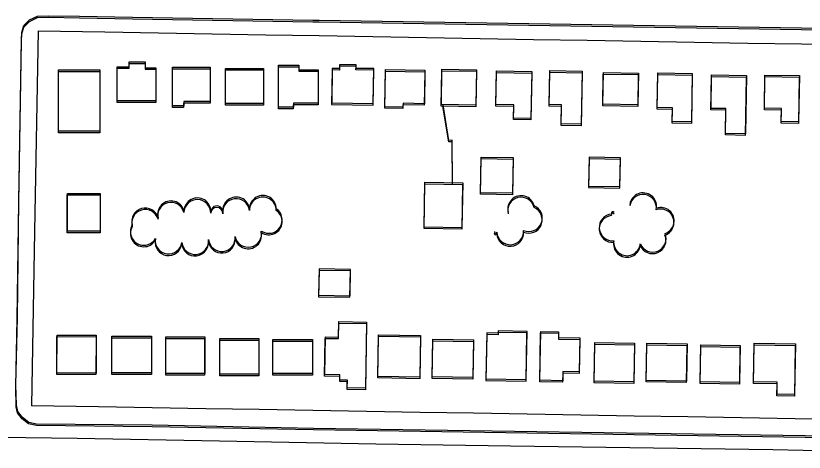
# Model space of a CAD drawing. Extents: x -25029 to 2274964, y -81170 to 687028.
# Drawn here: x 7512 to 8100, y -67052 to -66726 of the extents above; entities that cross this region are included whole.
import ezdxf

# ---------------------------------------------------------------- set-up
doc = ezdxf.new("R2010")
doc.units = 0
for name, color, linetype in [('81911BEA - RW_X_Fee_RW', 7, 'Continuous'), ('BLDG', 7, 'Continuous'), ('GE_X_CL_2000', 7, 'Continuous'), ('ROAD', 7, 'Continuous'), ('TREES', 7, 'Continuous'), ('WALL', 7, 'Continuous')]:
    doc.layers.add(name, color=color, linetype=linetype)

msp = doc.modelspace()

# ---------------------------------------------------------------- linework, layer by layer
at = {"layer": '81911BEA - RW_X_Fee_RW'}
for points in [[(7528.4, -66737.33), (7525.83, -66887.31), (7523.6, -67017.29)], [(7528.4, -66737.33), (7578.4, -66738.18), (7618.39, -66738.87), (7658.39, -66739.56), (7698.38, -66740.24), (7738.38, -66740.93), (7778.37, -66741.61), (7818.37, -66742.3), (7858.36, -66742.99), (7898.36, -66743.67), (7938.35, -66744.36), (7978.35, -66745.04), (8018.34, -66745.73), (8058.34, -66746.42), (8098.33, -66747.1), (8138.33, -66747.79)], [(8133.53, -67027.75), (8093.53, -67027.06), (8053.54, -67026.38), (8013.54, -67025.69), (7973.55, -67025), (7933.55, -67024.32), (7893.56, -67023.63), (7853.56, -67022.95), (7813.57, -67022.26), (7773.57, -67021.57), (7733.58, -67020.89), (7693.58, -67020.2), (7653.59, -67019.52), (7613.59, -67018.83), (7573.6, -67018.14), (7523.6, -67017.29)]]:
    msp.add_lwpolyline(points, dxfattribs=at)
at = {"layer": 'BLDG'}
for points in [[(7587.53, -66765.24), (7596.35, -66765.24), (7596.35, -66761.67), (7608.36, -66761.67), (7608.36, -66766.07), (7616.31, -66766.07), (7616.31, -66790.76), (7587.53, -66790.76)], [(7587.58, -66764.1), (7596.4, -66764.1), (7596.4, -66760.53), (7608.41, -66760.53), (7608.41, -66764.93), (7616.36, -66764.92), (7616.36, -66789.61), (7587.58, -66789.62)], [(7656.97, -66790.22), (7637.14, -66790.22), (7637.14, -66793.4), (7628.82, -66793.4), (7628.82, -66764.56), (7656.97, -66764.56)], [(7723.01, -66764.21), (7723.01, -66767.55), (7737.52, -66767.55), (7737.52, -66792.57), (7718.97, -66792.57), (7718.97, -66795.53), (7707.84, -66795.53), (7707.84, -66764.21)], [(7723.06, -66763.05), (7723.06, -66766.39), (7737.57, -66766.39), (7737.57, -66791.41), (7719.02, -66791.41), (7719.02, -66794.37), (7707.89, -66794.37), (7707.89, -66763.05)], [(7778.62, -66792.79), (7779.07, -66766.74), (7765.78, -66766.51), (7765.83, -66763.98), (7753.48, -66763.77), (7753.43, -66766.59), (7748.05, -66766.49), (7747.6, -66792.25)], [(7778.67, -66791.62), (7779.12, -66765.57), (7765.83, -66765.35), (7765.88, -66762.82), (7753.53, -66762.61), (7753.48, -66765.43), (7748.1, -66765.33), (7747.65, -66791.09)], [(7574.5, -66767.62), (7574.5, -66813.38), (7543.71, -66813.38), (7543.71, -66767.62)], [(7574.55, -66766.48), (7574.55, -66812.24), (7543.76, -66812.24), (7543.76, -66766.48)], [(7656.92, -66791.37), (7637.09, -66791.37), (7637.09, -66794.55), (7628.77, -66794.55), (7628.77, -66765.71), (7656.92, -66765.71)], [(7696.77, -66792.75), (7668.41, -66792.75), (7668.41, -66766.52), (7696.77, -66766.52)], [(7696.82, -66791.59), (7668.46, -66791.6), (7668.46, -66765.37), (7696.82, -66765.36)], [(7817.18, -66767.89), (7816.75, -66792.9), (7800.86, -66792.63), (7800.81, -66795.43), (7787.36, -66795.2), (7787.84, -66767.38)], [(7817.23, -66766.72), (7816.8, -66791.73), (7800.91, -66791.46), (7800.86, -66794.26), (7787.41, -66794.03), (7787.89, -66766.21)], [(7855.72, -66767.56), (7855.26, -66794.06), (7829.47, -66793.61), (7829.92, -66767.11)], [(7855.77, -66766.38), (7855.31, -66792.88), (7829.52, -66792.44), (7829.97, -66765.94)], [(7896.94, -66768.93), (7896.34, -66803.87), (7883.42, -66803.64), (7883.59, -66793.77), (7870.17, -66793.54), (7870.61, -66768.47)], [(7896.99, -66767.75), (7896.39, -66802.69), (7883.47, -66802.46), (7883.64, -66792.59), (7870.22, -66792.36), (7870.66, -66767.29)], [(7934.58, -66768.67), (7933.89, -66808.18), (7919.01, -66807.92), (7919.26, -66793.73), (7910.02, -66793.57), (7910.46, -66768.25)], [(7934.63, -66767.49), (7933.94, -66807), (7919.06, -66806.74), (7919.31, -66792.55), (7910.07, -66792.39), (7910.51, -66767.07)], [(7976.55, -66770.04), (7976.14, -66793.8), (7949.98, -66793.35), (7950.39, -66769.59)], [(7976.6, -66768.85), (7976.19, -66792.61), (7950.03, -66792.16), (7950.44, -66768.4)], [(8016.74, -66770.33), (8016.12, -66806.5), (8001.88, -66806.26), (8002.06, -66796.07), (7990.58, -66795.87), (7991.03, -66769.89)], [(8016.79, -66769.14), (8016.17, -66805.31), (8001.93, -66805.07), (8002.11, -66794.88), (7990.63, -66794.68), (7991.08, -66768.7)], [(8057.21, -66770.63), (8056.46, -66814.18), (8041.62, -66813.92), (8041.94, -66795.4), (8030.83, -66795.21), (8031.26, -66770.18)], [(8096.75, -66770.78), (8096.16, -66805.25), (8083.23, -66805.03), (8083.4, -66795.27), (8070.67, -66795.05), (8071.1, -66770.34)], [(8057.16, -66771.83), (8056.41, -66815.38), (8041.57, -66815.12), (8041.89, -66796.6), (8030.78, -66796.41), (8031.21, -66771.38)], [(8096.7, -66771.98), (8096.11, -66806.45), (8083.18, -66806.23), (8083.35, -66796.47), (8070.62, -66796.25), (8071.05, -66771.54)], [(7882.99, -66833.21), (7882.51, -66859.84), (7858.76, -66859.41), (7859.24, -66832.78)], [(7883.04, -66832.03), (7882.57, -66858.66), (7858.82, -66858.23), (7859.29, -66831.6)], [(7939.38, -66854.45), (7962.8, -66854.87), (7963.19, -66833.35), (7939.77, -66832.92)], [(7939.44, -66853.26), (7962.86, -66853.68), (7963.24, -66832.16), (7939.82, -66831.73)], [(7845.4, -66852.12), (7844.8, -66885.54), (7816.58, -66885.03), (7817.18, -66851.61)], [(7845.46, -66850.95), (7844.86, -66884.37), (7816.64, -66883.86), (7817.24, -66850.44)], [(7574.92, -66858.71), (7574.92, -66886.96), (7550.3, -66886.96), (7550.3, -66858.71)], [(7574.86, -66859.85), (7574.86, -66888.1), (7550.24, -66888.1), (7550.24, -66859.85)], [(7737.82, -66935.92), (7761.29, -66936.34), (7761.65, -66916.69), (7738.17, -66916.26)], [(7737.89, -66934.76), (7761.36, -66935.18), (7761.71, -66915.53), (7738.23, -66915.1)], [(7752.73, -66967.18), (7752.93, -66955.67), (7773.67, -66956.03), (7772.82, -67005.44), (7759.17, -67005.2), (7759.27, -66999.31), (7753.7, -66999.21), (7753.77, -66995.45), (7742.37, -66995.25), (7742.86, -66967.01)], [(7752.8, -66966.02), (7753, -66954.51), (7773.74, -66954.86), (7772.9, -67004.28), (7759.25, -67004.04), (7759.34, -66998.15), (7753.77, -66998.05), (7753.84, -66994.29), (7742.44, -66994.09), (7742.93, -66965.85)], [(7571.76, -66992.91), (7542.49, -66992.79), (7542.61, -66964.59), (7571.88, -66964.71)], [(7814.04, -66964.82), (7813.51, -66995.96), (7782.15, -66995.42), (7782.69, -66964.28)], [(7871.89, -66962.63), (7871.86, -66964.33), (7863.35, -66964.18), (7862.76, -66998.47), (7892.75, -66998.99), (7893.37, -66963)], [(7871.96, -66961.45), (7871.93, -66963.15), (7863.42, -66963), (7862.83, -66997.29), (7892.82, -66997.81), (7893.44, -66961.82)], [(7916.92, -66963.23), (7916.85, -66967.56), (7932.76, -66967.83), (7932.32, -66993.18), (7920.12, -66992.97), (7920.01, -66999.8), (7902.95, -66999.5), (7903.58, -66963)], [(7916.99, -66962.05), (7916.92, -66966.38), (7932.83, -66966.65), (7932.39, -66992), (7920.19, -66991.79), (7920.08, -66998.62), (7903.02, -66998.32), (7903.65, -66961.82)], [(7571.69, -66994.05), (7542.42, -66993.93), (7542.54, -66965.73), (7571.81, -66965.85)], [(7613.14, -66993.89), (7583.48, -66993.89), (7583.48, -66966.57), (7613.14, -66966.57)], [(7613.21, -66992.74), (7583.55, -66992.75), (7583.55, -66965.43), (7613.21, -66965.42)], [(7652.75, -66994.46), (7623.77, -66994.46), (7623.77, -66967.09), (7652.75, -66967.09)], [(7652.82, -66993.31), (7623.84, -66993.31), (7623.84, -66965.94), (7652.82, -66965.94)], [(7693.16, -66994.99), (7664.06, -66994.99), (7664.06, -66968.3), (7693.16, -66968.3)], [(7693.23, -66993.83), (7664.13, -66993.84), (7664.13, -66967.15), (7693.23, -66967.14)], [(7733.21, -66994.43), (7703.64, -66994.43), (7703.64, -66969), (7733.21, -66969)], [(7733.28, -66993.27), (7703.71, -66993.27), (7703.71, -66967.84), (7733.28, -66967.84)], [(7813.97, -66965.99), (7813.44, -66997.13), (7782.08, -66996.59), (7782.62, -66965.45)], [(7853.5, -66969.31), (7853.01, -66997.53), (7822.64, -66997.01), (7823.12, -66968.79)], [(7853.57, -66968.14), (7853.08, -66996.36), (7822.71, -66995.84), (7823.19, -66967.62)], [(7973.72, -66970.65), (7973.22, -66999.49), (7943.59, -66998.98), (7944.09, -66970.14)], [(8012.92, -66971.1), (8012.44, -66998.89), (7982.5, -66998.37), (7982.98, -66970.58)], [(8093.78, -66971.14), (8093.14, -67008.93), (8080.07, -67008.71), (8080.21, -66999.72), (8062.61, -66999.42), (8063.11, -66970.61)], [(7973.65, -66971.84), (7973.15, -67000.68), (7943.52, -67000.17), (7944.02, -66971.33)], [(8012.85, -66972.29), (8012.37, -67000.08), (7982.43, -66999.56), (7982.91, -66971.77)], [(8052.42, -66973.62), (8051.95, -67001.16), (8022.68, -67000.65), (8023.16, -66973.11)], [(8052.49, -66972.42), (8052.02, -66999.96), (8022.75, -66999.45), (8023.23, -66971.91)], [(8093.71, -66972.34), (8093.06, -67010.13), (8079.99, -67009.91), (8080.14, -67000.92), (8062.54, -67000.62), (8063.04, -66971.81)]]:
    msp.add_lwpolyline(points, close=True, dxfattribs=at)
at = {"layer": 'GE_X_CL_2000'}
msp.add_lwpolyline([(7499.87, -67040.78), (7557.59, -67041.66), (7663.88, -67043.57), (7780.52, -67045.9), (7881.24, -67047.39), (8076.87, -67049.97), (8144.91, -67051.44), (8190.11, -67052.01), (8280.3, -67053.37), (8359.35, -67054.88), (8457.8, -67057.08), (8549.02, -67058.23), (8569.31, -67058.81)], dxfattribs=at)
at = {"layer": 'ROAD'}
for points in [[(7734.05, -67035.45), (7613.59, -67033.07), (7527.16, -67032.14), (7521.36, -67030.92), (7516.64, -67027.12), (7513.14, -67022.72), (7512.18, -67018.07), (7511.87, -67002.92), (7512.96, -66952.49), (7514.1, -66865.63), (7516.09, -66744.87), (7516.29, -66739.62), (7517.75, -66734.52), (7522.1, -66730.32), (7528.07, -66727.43), (7536.25, -66727.2), (7559.44, -66727.53), (7598.91, -66728.35), (7733.47, -66730.51), (7738.3, -66730.58)], [(7734.13, -67034.29), (7613.67, -67031.92), (7527.24, -67031.01), (7521.44, -67029.79), (7516.72, -67025.99), (7513.22, -67021.59), (7512.26, -67016.94), (7511.94, -67001.79), (7513.03, -66951.36), (7514.16, -66864.5), (7516.13, -66743.74), (7516.33, -66738.49), (7517.79, -66733.39), (7522.14, -66729.19), (7528.11, -66726.29), (7536.29, -66726.06), (7559.48, -66726.39), (7598.95, -66727.21), (7733.51, -66729.35), (7738.34, -66729.42)], [(7738.34, -66729.42), (8348.67, -66738.98), (8550.58, -66743.15), (8556.86, -66745.87), (8559.65, -66748.55), (8561.36, -66752.27), (8561.74, -66756.7), (8556.98, -67035.72), (8555.53, -67041.16), (8552.19, -67045.31), (8547.77, -67047.44), (8543.4, -67048.13), (8451.13, -67045.96), (8101.11, -67039.8), (7734.13, -67034.29)], [(7738.3, -66730.58), (8348.63, -66740.22), (8550.54, -66744.41), (8556.82, -66747.13), (8559.61, -66749.81), (8561.32, -66753.53), (8561.7, -66757.96), (8556.9, -67036.98), (8555.45, -67042.42), (8552.11, -67046.57), (8547.69, -67048.7), (8543.32, -67049.39), (8451.05, -67047.21), (8101.03, -67041.01), (7734.05, -67035.45)]]:
    msp.add_lwpolyline(points, dxfattribs=at)
at = {"layer": 'TREES'}
for centre, radius, start, end in [((7980.1, -66868.35), 10, 351.92238, 171.92238), ((7627.72, -66874.37), 10, 14.88773, 194.88773), ((7647.31, -66873.28), 10, 358.1397, 178.1397), ((7647.38, -66872.13), 10, 358.1467, 178.1467), ((7676.3, -66872.67), 10, 7.05786, 187.05786), ((7676.36, -66871.51), 10, 7.06486, 187.06486), ((7696.22, -66871.43), 10, 0.06879, 180.06879), ((7696.29, -66870.27), 10, 0.07579, 180.07579), ((7889.05, -66871.62), 10, 13.88067, 193.88067), ((7889.11, -66870.44), 10, 13.88767, 193.88767), ((7980.04, -66869.54), 10, 351.91538, 171.91538), ((7608.42, -66879.64), 10, 15.66079, 195.66079), ((7627.65, -66875.52), 10, 14.88073, 194.88073), ((7661.84, -66873.75), 4.54, 358.1397, 178.1397), ((7661.91, -66872.6), 4.54, 358.1467, 178.1467), ((7700.7, -66878.55), 10, 236.0144, 56.0144), ((7894.81, -66878.41), 10, 246.73388, 66.73387), ((7894.87, -66877.22), 10, 246.74088, 66.74088), ((7993.18, -66880.41), 10, 288.91884, 108.91884), ((7993.24, -66879.21), 10, 288.92584, 108.92584), ((7608.36, -66880.79), 10, 15.65379, 195.65379), ((7700.63, -66879.71), 10, 236.0074, 56.0074), ((7957.32, -66885.32), 10, 94.55068, 274.55068), ((7957.38, -66884.13), 10, 94.55768, 274.55768), ((7957.53, -66874.76), 1.17, 30.76123, 210.76123), ((7957.59, -66873.57), 1.17, 30.76823, 210.76823), ((7607.4, -66887.44), 10, 149.32708, 329.32708), ((7607.33, -66888.59), 10, 149.32008, 329.32008), ((7685.27, -66890.1), 10, 192.11592, 12.11592), ((7685.33, -66888.94), 10, 192.12292, 12.12292), ((7870.04, -66887.47), 0.951, 166.60167, 346.60167), ((7880.88, -66888.24), 10, 183.66464, 3.66464), ((7880.94, -66887.05), 10, 183.67164, 3.67164), ((7625.83, -66895.12), 10, 171.79093, 351.79093), ((7625.89, -66893.97), 10, 171.79793, 351.79793), ((7645.73, -66894.31), 10, 186.25141, 6.25141), ((7665.55, -66893.29), 10, 186.24441, 6.24441), ((7665.61, -66892.13), 10, 186.25141, 6.25141), ((7869.97, -66888.65), 0.951, 166.59467, 346.59467), ((7968.11, -66895.25), 10, 173.36416, 353.36416), ((7987.2, -66893.74), 10, 202.75682, 22.75682), ((7987.27, -66892.54), 10, 202.76382, 22.76382), ((7645.67, -66895.46), 10, 186.24441, 6.24441), ((7968.04, -66896.45), 10, 173.35716, 353.35716)]:
    msp.add_arc(centre, radius, start, end, dxfattribs=at)
at = {"layer": 'WALL'}
for points in [[(7837.74, -66851.98), (7837.46, -66820.21), (7835.09, -66820.34), (7830.71, -66793.64)], [(7837.8, -66850.81), (7837.51, -66819.04), (7835.14, -66819.17), (7830.76, -66792.47)]]:
    msp.add_lwpolyline(points, dxfattribs=at)

doc.saveas('drawing.dxf')
